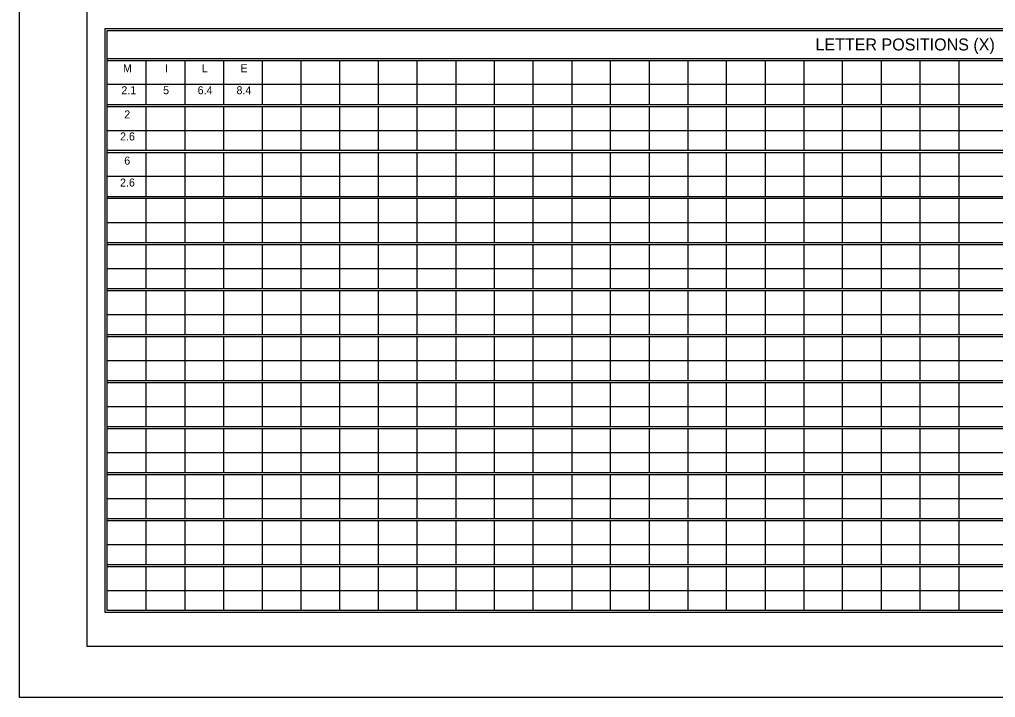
# Model space of a CAD drawing. Extents: x 1806251 to 1809821, y 414895 to 422886.
# Drawn here: x 1809672.13 to 1809679.34, y 414965.97 to 414970.98 of the extents above; entities that cross this region are included whole.
import ezdxf

# ---------------------------------------------------------------- set-up
doc = ezdxf.new("R2010")
doc.units = 0
doc.layers.add('GSSHT', color=7, linetype='Continuous')

msp = doc.modelspace()

# ---------------------------------------------------------------- linework, layer by layer
at = {"layer": 'GSSHT'}
for p, q in [((1809672.1349, 414965.9725), (1809672.1349, 414974.2262)), ((1809672.7816, 414970.6885), (1809684.4905, 414970.6885)), ((1809672.7816, 414970.6737), (1809684.4905, 414970.6737)), ((1809673.0681, 414970.6737), (1809673.0681, 414970.3489)), ((1809673.3545, 414970.6737), (1809673.3545, 414970.3489)), ((1809673.641, 414970.6737), (1809673.641, 414970.3489)), ((1809673.9245, 414970.6737), (1809673.9245, 414970.3489)), ((1809674.2109, 414970.6737), (1809674.2109, 414970.3489)), ((1809674.4973, 414970.6737), (1809674.4973, 414970.3489)), ((1809674.7808, 414970.6737), (1809674.7808, 414970.3489)), ((1809675.0673, 414970.6737), (1809675.0673, 414970.3489)), ((1809675.3537, 414970.6737), (1809675.3537, 414970.3489)), ((1809675.6372, 414970.6737), (1809675.6372, 414970.3489)), ((1809675.9237, 414970.6737), (1809675.9237, 414970.3489)), ((1809676.2101, 414970.6737), (1809676.2101, 414970.3489)), ((1809676.4936, 414970.6737), (1809676.4936, 414970.3489)), ((1809676.7801, 414970.6737), (1809676.7801, 414970.3489)), ((1809677.0665, 414970.6737), (1809677.0665, 414970.3489)), ((1809677.35, 414970.6737), (1809677.35, 414970.3489)), ((1809677.6364, 414970.6737), (1809677.6364, 414970.3489)), ((1809677.9229, 414970.6737), (1809677.9229, 414970.3489)), ((1809678.2064, 414970.6737), (1809678.2064, 414970.3489)), ((1809678.4928, 414970.6737), (1809678.4928, 414970.3489)), ((1809678.7793, 414970.6737), (1809678.7793, 414970.3489)), ((1809679.0657, 414970.6737), (1809679.0657, 414970.3489)), ((1809672.7816, 414970.4995), (1809683.6311, 414970.4995)), ((1809672.7816, 414970.3489), (1809684.4905, 414970.3489)), ((1809672.7816, 414970.3341), (1809684.4905, 414970.3341)), ((1809673.0681, 414970.3341), (1809673.0681, 414970.0122)), ((1809673.3545, 414970.3341), (1809673.3545, 414970.0122)), ((1809673.641, 414970.3341), (1809673.641, 414970.0122)), ((1809673.9245, 414970.3341), (1809673.9245, 414970.0122)), ((1809674.2109, 414970.3341), (1809674.2109, 414970.0122)), ((1809674.4973, 414970.3341), (1809674.4973, 414970.0122)), ((1809674.7808, 414970.3341), (1809674.7808, 414970.0122)), ((1809675.0673, 414970.3341), (1809675.0673, 414970.0122)), ((1809675.3537, 414970.3341), (1809675.3537, 414970.0122)), ((1809675.6372, 414970.3341), (1809675.6372, 414970.0122)), ((1809675.9237, 414970.3341), (1809675.9237, 414970.0122)), ((1809676.2101, 414970.3341), (1809676.2101, 414970.0122)), ((1809676.4936, 414970.3341), (1809676.4936, 414970.0122)), ((1809676.7801, 414970.3341), (1809676.7801, 414970.0122)), ((1809677.0665, 414970.3341), (1809677.0665, 414970.0122)), ((1809677.35, 414970.3341), (1809677.35, 414970.0122)), ((1809677.6364, 414970.3341), (1809677.6364, 414970.0122)), ((1809677.9229, 414970.3341), (1809677.9229, 414970.0122)), ((1809678.2064, 414970.3341), (1809678.2064, 414970.0122)), ((1809678.4928, 414970.3341), (1809678.4928, 414970.0122)), ((1809678.7793, 414970.3341), (1809678.7793, 414970.0122)), ((1809679.0657, 414970.3341), (1809679.0657, 414970.0122)), ((1809672.7816, 414970.1569), (1809683.6311, 414970.1569)), ((1809672.7816, 414970.0122), (1809684.4905, 414970.0122)), ((1809672.7816, 414969.9945), (1809684.4905, 414969.9945)), ((1809673.0681, 414969.9945), (1809673.0681, 414969.6697)), ((1809673.3545, 414969.9945), (1809673.3545, 414969.6697)), ((1809673.641, 414969.9945), (1809673.641, 414969.6697)), ((1809673.9245, 414969.9945), (1809673.9245, 414969.6697)), ((1809674.2109, 414969.9945), (1809674.2109, 414969.6697)), ((1809674.4973, 414969.9945), (1809674.4973, 414969.6697)), ((1809674.7808, 414969.9945), (1809674.7808, 414969.6697)), ((1809675.0673, 414969.9945), (1809675.0673, 414969.6697)), ((1809675.3537, 414969.9945), (1809675.3537, 414969.6697)), ((1809675.6372, 414969.9945), (1809675.6372, 414969.6697)), ((1809675.9237, 414969.9945), (1809675.9237, 414969.6697)), ((1809676.2101, 414969.9945), (1809676.2101, 414969.6697)), ((1809676.4936, 414969.9945), (1809676.4936, 414969.6697)), ((1809676.7801, 414969.9945), (1809676.7801, 414969.6697)), ((1809677.0665, 414969.9945), (1809677.0665, 414969.6697)), ((1809677.35, 414969.9945), (1809677.35, 414969.6697)), ((1809677.6364, 414969.9945), (1809677.6364, 414969.6697)), ((1809677.9229, 414969.9945), (1809677.9229, 414969.6697)), ((1809678.2064, 414969.9945), (1809678.2064, 414969.6697)), ((1809678.4928, 414969.9945), (1809678.4928, 414969.6697)), ((1809678.7793, 414969.9945), (1809678.7793, 414969.6697)), ((1809679.0657, 414969.9945), (1809679.0657, 414969.6697)), ((1809672.7816, 414969.8203), (1809683.6311, 414969.8203)), ((1809672.7816, 414969.6697), (1809684.4905, 414969.6697)), ((1809672.7816, 414969.6579), (1809684.4905, 414969.6579)), ((1809673.0681, 414969.6579), (1809673.0681, 414969.3301)), ((1809673.3545, 414969.6579), (1809673.3545, 414969.3301)), ((1809673.641, 414969.6579), (1809673.641, 414969.3301)), ((1809673.9245, 414969.6579), (1809673.9245, 414969.3301)), ((1809674.2109, 414969.6579), (1809674.2109, 414969.3301)), ((1809674.4973, 414969.6579), (1809674.4973, 414969.3301)), ((1809674.7808, 414969.6579), (1809674.7808, 414969.3301)), ((1809675.0673, 414969.6579), (1809675.0673, 414969.3301)), ((1809675.3537, 414969.6579), (1809675.3537, 414969.3301)), ((1809675.6372, 414969.6579), (1809675.6372, 414969.3301)), ((1809675.9237, 414969.6579), (1809675.9237, 414969.3301)), ((1809676.2101, 414969.6579), (1809676.2101, 414969.3301)), ((1809676.4936, 414969.6579), (1809676.4936, 414969.3301)), ((1809676.7801, 414969.6579), (1809676.7801, 414969.3301)), ((1809677.0665, 414969.6579), (1809677.0665, 414969.3301)), ((1809677.35, 414969.6579), (1809677.35, 414969.3301)), ((1809677.6364, 414969.6579), (1809677.6364, 414969.3301)), ((1809677.9229, 414969.6579), (1809677.9229, 414969.3301)), ((1809678.2064, 414969.6579), (1809678.2064, 414969.3301)), ((1809678.4928, 414969.6579), (1809678.4928, 414969.3301)), ((1809678.7793, 414969.6579), (1809678.7793, 414969.3301)), ((1809679.0657, 414969.6579), (1809679.0657, 414969.3301)), ((1809672.7816, 414969.4777), (1809683.6311, 414969.4777)), ((1809672.7816, 414969.3301), (1809684.4905, 414969.3301)), ((1809672.7816, 414969.3153), (1809684.4905, 414969.3153)), ((1809673.0681, 414969.3153), (1809673.0681, 414968.9905)), ((1809673.3545, 414969.3153), (1809673.3545, 414968.9905)), ((1809673.641, 414969.3153), (1809673.641, 414968.9905)), ((1809673.9245, 414969.3153), (1809673.9245, 414968.9905)), ((1809674.2109, 414969.3153), (1809674.2109, 414968.9905)), ((1809674.4973, 414969.3153), (1809674.4973, 414968.9905)), ((1809674.7808, 414969.3153), (1809674.7808, 414968.9905)), ((1809675.0673, 414969.3153), (1809675.0673, 414968.9905)), ((1809675.3537, 414969.3153), (1809675.3537, 414968.9905)), ((1809675.6372, 414969.3153), (1809675.6372, 414968.9905)), ((1809675.9237, 414969.3153), (1809675.9237, 414968.9905)), ((1809676.2101, 414969.3153), (1809676.2101, 414968.9905)), ((1809676.4936, 414969.3153), (1809676.4936, 414968.9905)), ((1809676.7801, 414969.3153), (1809676.7801, 414968.9905)), ((1809677.0665, 414969.3153), (1809677.0665, 414968.9905)), ((1809677.35, 414969.3153), (1809677.35, 414968.9905)), ((1809677.6364, 414969.3153), (1809677.6364, 414968.9905)), ((1809677.9229, 414969.3153), (1809677.9229, 414968.9905)), ((1809678.2064, 414969.3153), (1809678.2064, 414968.9905)), ((1809678.4928, 414969.3153), (1809678.4928, 414968.9905)), ((1809678.7793, 414969.3153), (1809678.7793, 414968.9905)), ((1809679.0657, 414969.3153), (1809679.0657, 414968.9905)), ((1809672.7816, 414969.1381), (1809683.6311, 414969.1381)), ((1809672.7816, 414968.9905), (1809684.4905, 414968.9905)), ((1809672.7816, 414968.9757), (1809684.4905, 414968.9757)), ((1809673.0681, 414968.9757), (1809673.0681, 414968.6509)), ((1809673.3545, 414968.9757), (1809673.3545, 414968.6509)), ((1809673.641, 414968.9757), (1809673.641, 414968.6509)), ((1809673.9245, 414968.9757), (1809673.9245, 414968.6509)), ((1809674.2109, 414968.9757), (1809674.2109, 414968.6509)), ((1809674.4973, 414968.9757), (1809674.4973, 414968.6509)), ((1809674.7808, 414968.9757), (1809674.7808, 414968.6509)), ((1809675.0673, 414968.9757), (1809675.0673, 414968.6509)), ((1809675.3537, 414968.9757), (1809675.3537, 414968.6509)), ((1809675.6372, 414968.9757), (1809675.6372, 414968.6509)), ((1809675.9237, 414968.9757), (1809675.9237, 414968.6509)), ((1809676.2101, 414968.9757), (1809676.2101, 414968.6509)), ((1809676.4936, 414968.9757), (1809676.4936, 414968.6509)), ((1809676.7801, 414968.9757), (1809676.7801, 414968.6509)), ((1809677.0665, 414968.9757), (1809677.0665, 414968.6509)), ((1809677.35, 414968.9757), (1809677.35, 414968.6509)), ((1809677.6364, 414968.9757), (1809677.6364, 414968.6509)), ((1809677.9229, 414968.9757), (1809677.9229, 414968.6509)), ((1809678.2064, 414968.9757), (1809678.2064, 414968.6509)), ((1809678.4928, 414968.9757), (1809678.4928, 414968.6509)), ((1809678.7793, 414968.9757), (1809678.7793, 414968.6509)), ((1809679.0657, 414968.9757), (1809679.0657, 414968.6509)), ((1809672.7816, 414968.7985), (1809683.6311, 414968.7985)), ((1809672.7816, 414968.6509), (1809684.4905, 414968.6509)), ((1809672.7816, 414968.6361), (1809684.4905, 414968.6361)), ((1809673.0681, 414968.6361), (1809673.0681, 414968.3113)), ((1809673.3545, 414968.6361), (1809673.3545, 414968.3113)), ((1809673.641, 414968.6361), (1809673.641, 414968.3113)), ((1809673.9245, 414968.6361), (1809673.9245, 414968.3113)), ((1809674.2109, 414968.6361), (1809674.2109, 414968.3113)), ((1809674.4973, 414968.6361), (1809674.4973, 414968.3113)), ((1809674.7808, 414968.6361), (1809674.7808, 414968.3113)), ((1809675.0673, 414968.6361), (1809675.0673, 414968.3113)), ((1809675.3537, 414968.6361), (1809675.3537, 414968.3113)), ((1809675.6372, 414968.6361), (1809675.6372, 414968.3113)), ((1809675.9237, 414968.6361), (1809675.9237, 414968.3113)), ((1809676.2101, 414968.6361), (1809676.2101, 414968.3113)), ((1809676.4936, 414968.6361), (1809676.4936, 414968.3113)), ((1809676.7801, 414968.6361), (1809676.7801, 414968.3113)), ((1809677.0665, 414968.6361), (1809677.0665, 414968.3113)), ((1809677.35, 414968.6361), (1809677.35, 414968.3113)), ((1809677.6364, 414968.6361), (1809677.6364, 414968.3113)), ((1809677.9229, 414968.6361), (1809677.9229, 414968.3113)), ((1809678.2064, 414968.6361), (1809678.2064, 414968.3113)), ((1809678.4928, 414968.6361), (1809678.4928, 414968.3113)), ((1809678.7793, 414968.6361), (1809678.7793, 414968.3113)), ((1809679.0657, 414968.6361), (1809679.0657, 414968.3113)), ((1809672.7816, 414968.4589), (1809683.6311, 414968.4589)), ((1809672.7816, 414968.3113), (1809684.4905, 414968.3113)), ((1809672.7816, 414968.2965), (1809684.4905, 414968.2965)), ((1809673.0681, 414968.2965), (1809673.0681, 414967.9717)), ((1809673.3545, 414968.2965), (1809673.3545, 414967.9717)), ((1809673.641, 414968.2965), (1809673.641, 414967.9717)), ((1809673.9245, 414968.2965), (1809673.9245, 414967.9717)), ((1809674.2109, 414968.2965), (1809674.2109, 414967.9717)), ((1809674.4973, 414968.2965), (1809674.4973, 414967.9717)), ((1809674.7808, 414968.2965), (1809674.7808, 414967.9717)), ((1809675.0673, 414968.2965), (1809675.0673, 414967.9717)), ((1809675.3537, 414968.2965), (1809675.3537, 414967.9717)), ((1809675.6372, 414968.2965), (1809675.6372, 414967.9717)), ((1809675.9237, 414968.2965), (1809675.9237, 414967.9717)), ((1809676.2101, 414968.2965), (1809676.2101, 414967.9717)), ((1809676.4936, 414968.2965), (1809676.4936, 414967.9717)), ((1809676.7801, 414968.2965), (1809676.7801, 414967.9717)), ((1809677.0665, 414968.2965), (1809677.0665, 414967.9717)), ((1809677.35, 414968.2965), (1809677.35, 414967.9717)), ((1809677.6364, 414968.2965), (1809677.6364, 414967.9717)), ((1809677.9229, 414968.2965), (1809677.9229, 414967.9717)), ((1809678.2064, 414968.2965), (1809678.2064, 414967.9717)), ((1809678.4928, 414968.2965), (1809678.4928, 414967.9717)), ((1809678.7793, 414968.2965), (1809678.7793, 414967.9717)), ((1809679.0657, 414968.2965), (1809679.0657, 414967.9717)), ((1809672.7816, 414968.1193), (1809683.6311, 414968.1193)), ((1809672.7816, 414967.9717), (1809684.4905, 414967.9717)), ((1809672.7816, 414967.9569), (1809684.4905, 414967.9569)), ((1809673.0681, 414967.9569), (1809673.0681, 414967.6321)), ((1809673.3545, 414967.9569), (1809673.3545, 414967.6321)), ((1809673.641, 414967.9569), (1809673.641, 414967.6321)), ((1809673.9245, 414967.9569), (1809673.9245, 414967.6321)), ((1809674.2109, 414967.9569), (1809674.2109, 414967.6321)), ((1809674.4973, 414967.9569), (1809674.4973, 414967.6321)), ((1809674.7808, 414967.9569), (1809674.7808, 414967.6321)), ((1809675.0673, 414967.9569), (1809675.0673, 414967.6321)), ((1809675.3537, 414967.9569), (1809675.3537, 414967.6321)), ((1809675.6372, 414967.9569), (1809675.6372, 414967.6321)), ((1809675.9237, 414967.9569), (1809675.9237, 414967.6321)), ((1809676.2101, 414967.9569), (1809676.2101, 414967.6321)), ((1809676.4936, 414967.9569), (1809676.4936, 414967.6321)), ((1809676.7801, 414967.9569), (1809676.7801, 414967.6321)), ((1809677.0665, 414967.9569), (1809677.0665, 414967.6321)), ((1809677.35, 414967.9569), (1809677.35, 414967.6321)), ((1809677.6364, 414967.9569), (1809677.6364, 414967.6321)), ((1809677.9229, 414967.9569), (1809677.9229, 414967.6321)), ((1809678.2064, 414967.9569), (1809678.2064, 414967.6321)), ((1809678.4928, 414967.9569), (1809678.4928, 414967.6321)), ((1809678.7793, 414967.9569), (1809678.7793, 414967.6321)), ((1809679.0657, 414967.9569), (1809679.0657, 414967.6321)), ((1809672.7816, 414967.7797), (1809683.6311, 414967.7797)), ((1809672.7816, 414967.6321), (1809684.4905, 414967.6321)), ((1809672.7816, 414967.6173), (1809684.4905, 414967.6173)), ((1809673.0681, 414967.6173), (1809673.0681, 414967.2925)), ((1809673.3545, 414967.6173), (1809673.3545, 414967.2925)), ((1809673.641, 414967.6173), (1809673.641, 414967.2925)), ((1809673.9245, 414967.6173), (1809673.9245, 414967.2925)), ((1809674.2109, 414967.6173), (1809674.2109, 414967.2925)), ((1809674.4973, 414967.6173), (1809674.4973, 414967.2925)), ((1809674.7808, 414967.6173), (1809674.7808, 414967.2925)), ((1809675.0673, 414967.6173), (1809675.0673, 414967.2925)), ((1809675.3537, 414967.6173), (1809675.3537, 414967.2925)), ((1809675.6372, 414967.6173), (1809675.6372, 414967.2925)), ((1809675.9237, 414967.6173), (1809675.9237, 414967.2925)), ((1809676.2101, 414967.6173), (1809676.2101, 414967.2925)), ((1809676.4936, 414967.6173), (1809676.4936, 414967.2925)), ((1809676.7801, 414967.6173), (1809676.7801, 414967.2925)), ((1809677.0665, 414967.6173), (1809677.0665, 414967.2925)), ((1809677.35, 414967.6173), (1809677.35, 414967.2925)), ((1809677.6364, 414967.6173), (1809677.6364, 414967.2925)), ((1809677.9229, 414967.6173), (1809677.9229, 414967.2925)), ((1809678.2064, 414967.6173), (1809678.2064, 414967.2925)), ((1809678.4928, 414967.6173), (1809678.4928, 414967.2925)), ((1809678.7793, 414967.6173), (1809678.7793, 414967.2925)), ((1809679.0657, 414967.6173), (1809679.0657, 414967.2925)), ((1809672.7816, 414967.4401), (1809683.6311, 414967.4401)), ((1809672.7816, 414967.2925), (1809684.4905, 414967.2925)), ((1809672.7816, 414967.2777), (1809684.4905, 414967.2777)), ((1809673.0681, 414967.2777), (1809673.0681, 414966.9529)), ((1809673.3545, 414967.2777), (1809673.3545, 414966.9529)), ((1809673.641, 414967.2777), (1809673.641, 414966.9529)), ((1809673.9245, 414967.2777), (1809673.9245, 414966.9529)), ((1809674.2109, 414967.2777), (1809674.2109, 414966.9529)), ((1809674.4973, 414967.2777), (1809674.4973, 414966.9529)), ((1809674.7808, 414967.2777), (1809674.7808, 414966.9529)), ((1809675.0673, 414967.2777), (1809675.0673, 414966.9529)), ((1809675.3537, 414967.2777), (1809675.3537, 414966.9529)), ((1809675.6372, 414967.2777), (1809675.6372, 414966.9529)), ((1809675.9237, 414967.2777), (1809675.9237, 414966.9529)), ((1809676.2101, 414967.2777), (1809676.2101, 414966.9529)), ((1809676.4936, 414967.2777), (1809676.4936, 414966.9529)), ((1809676.7801, 414967.2777), (1809676.7801, 414966.9529)), ((1809677.0665, 414967.2777), (1809677.0665, 414966.9529)), ((1809677.35, 414967.2777), (1809677.35, 414966.9529)), ((1809677.6364, 414967.2777), (1809677.6364, 414966.9529)), ((1809677.9229, 414967.2777), (1809677.9229, 414966.9529)), ((1809678.2064, 414967.2777), (1809678.2064, 414966.9529)), ((1809678.4928, 414967.2777), (1809678.4928, 414966.9529)), ((1809678.7793, 414967.2777), (1809678.7793, 414966.9529)), ((1809679.0657, 414967.2777), (1809679.0657, 414966.9529)), ((1809672.7816, 414967.1005), (1809683.6311, 414967.1005)), ((1809672.7816, 414966.9529), (1809684.4905, 414966.9529)), ((1809672.7816, 414966.9381), (1809684.4905, 414966.9381)), ((1809673.0681, 414966.9381), (1809673.0681, 414966.6133)), ((1809673.3545, 414966.9381), (1809673.3545, 414966.6133)), ((1809673.641, 414966.9381), (1809673.641, 414966.6133)), ((1809673.9245, 414966.9381), (1809673.9245, 414966.6133)), ((1809674.2109, 414966.9381), (1809674.2109, 414966.6133)), ((1809674.4973, 414966.9381), (1809674.4973, 414966.6133)), ((1809674.7808, 414966.9381), (1809674.7808, 414966.6133)), ((1809675.0673, 414966.9381), (1809675.0673, 414966.6133)), ((1809675.3537, 414966.9381), (1809675.3537, 414966.6133)), ((1809675.6372, 414966.9381), (1809675.6372, 414966.6133)), ((1809675.9237, 414966.9381), (1809675.9237, 414966.6133)), ((1809676.2101, 414966.9381), (1809676.2101, 414966.6133)), ((1809676.4936, 414966.9381), (1809676.4936, 414966.6133)), ((1809676.7801, 414966.9381), (1809676.7801, 414966.6133)), ((1809677.0665, 414966.9381), (1809677.0665, 414966.6133)), ((1809677.35, 414966.9381), (1809677.35, 414966.6133)), ((1809677.6364, 414966.9381), (1809677.6364, 414966.6133)), ((1809677.9229, 414966.9381), (1809677.9229, 414966.6133)), ((1809678.2064, 414966.9381), (1809678.2064, 414966.6133)), ((1809678.4928, 414966.9381), (1809678.4928, 414966.6133)), ((1809678.7793, 414966.9381), (1809678.7793, 414966.6133)), ((1809679.0657, 414966.9381), (1809679.0657, 414966.6133)), ((1809672.7816, 414966.7609), (1809683.6311, 414966.7609)), ((1809684.8891, 414965.9725), (1809672.1349, 414965.9725))]:
    msp.add_line(p, q, dxfattribs=at)
for points in [[(1809672.634, 414973.8512), (1809684.6381, 414973.8512), (1809684.6381, 414966.3475), (1809672.634, 414966.3475)], [(1809672.7669, 414970.91), (1809684.5052, 414970.91), (1809684.5052, 414966.5985), (1809672.7669, 414966.5985)], [(1809672.7816, 414970.8952), (1809684.4905, 414970.8952), (1809684.4905, 414966.6133), (1809672.7816, 414966.6133)]]:
    msp.add_lwpolyline(points, close=True, dxfattribs=at)

# ---------------------------------------------------------------- texts
for s, height, p in [('LETTER POSITIONS (X)', 0.088592, (1809678.0085, 414970.7475)), ('M', 0.0591, (1809672.8982, 414970.5873)), ('I', 0.0591, (1809673.2075, 414970.5873)), ('L', 0.0591, (1809673.4798, 414970.5873)), ('E', 0.0591, (1809673.7646, 414970.5873)), ('2.1', 0.05906, (1809672.8862, 414970.4245)), ('5', 0.0591, (1809673.1945, 414970.4245)), ('6.4', 0.05906, (1809673.4492, 414970.4245)), ('8.4', 0.05906, (1809673.736, 414970.4245)), ('2', 0.0591, (1809672.9077, 414970.2462)), ('2.6', 0.05906, (1809672.8766, 414970.0834)), ('6', 0.0591, (1809672.9076, 414969.9051)), ('2.6', 0.05906, (1809672.8766, 414969.7433))]:
    msp.add_text(s, height=height, dxfattribs=at).set_placement(p)

doc.saveas('drawing.dxf')
